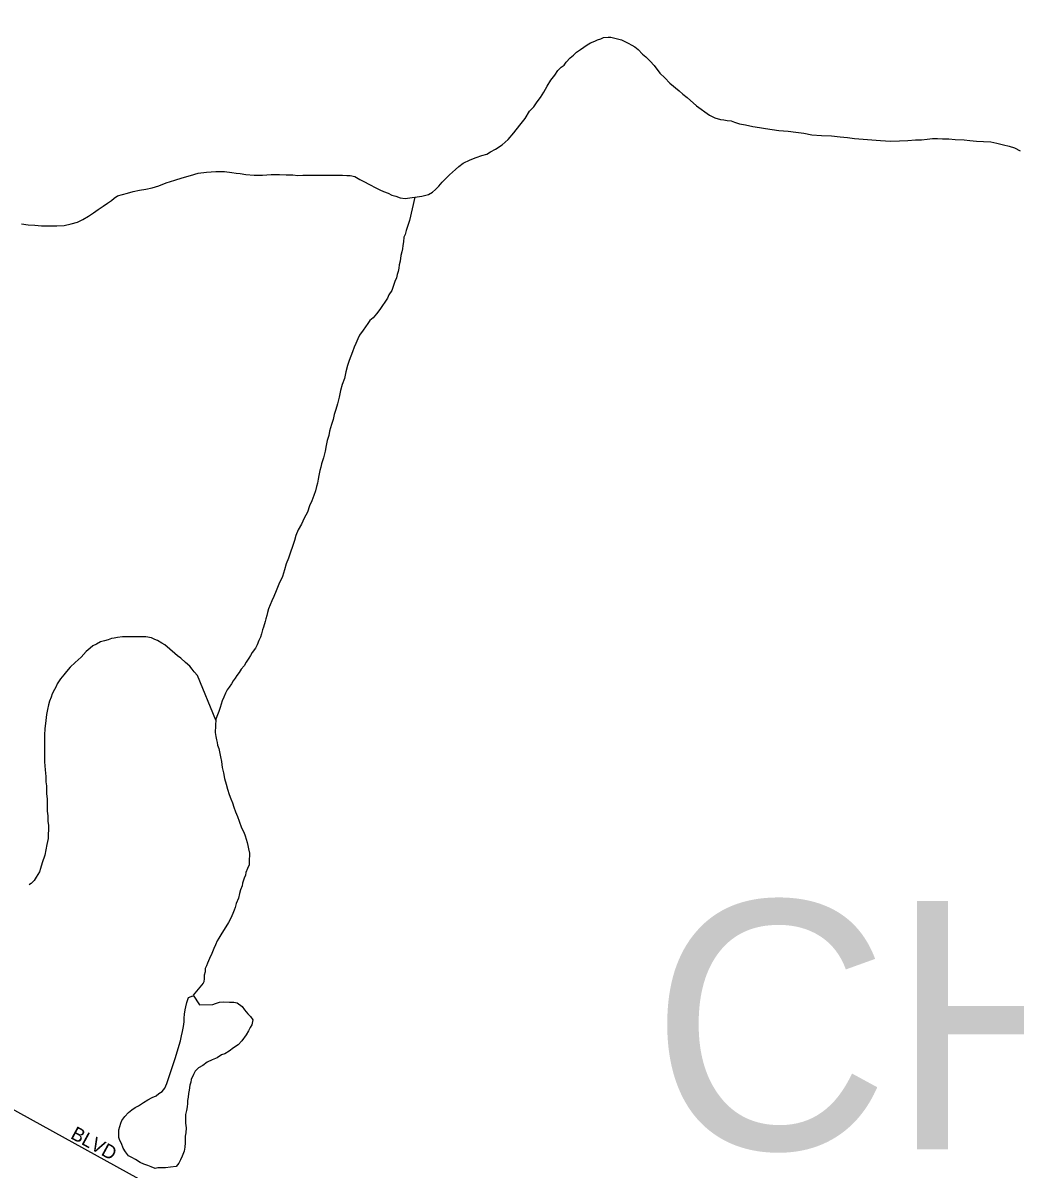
# Model space of a CAD drawing. Extents: x 2010165 to 2382125, y 1060529 to 1407316.
# Drawn here: x 2263915 to 2267515, y 1256954 to 1261112 of the extents above; entities that cross this region are included whole.
import ezdxf

# ---------------------------------------------------------------- set-up
doc = ezdxf.new("R2010")
doc.units = 0
for name, color, linetype in [('GM_X_City_Street', 7, 'Continuous'), ('GM_X_City_Street_Text', 7, 'Continuous'), ('GM_X_Minor_Lake', 7, 'Continuous'), ('GM_X_Minor_River', 7, 'Continuous'), ('GM_X_Township_Text', 7, 'Continuous')]:
    doc.layers.add(name, color=color, linetype=linetype)

msp = doc.modelspace()

# ---------------------------------------------------------------- linework, layer by layer
at = {"layer": 'GM_X_City_Street'}
msp.add_lwpolyline([(2256589, 1261111.7), (2256674.5, 1261063.5), (2257117.6, 1260832.8), (2257727.9, 1260518.1), (2258102.9, 1260296.5), (2258326, 1260173.6), (2259255.4, 1259676.3), (2261050.6, 1258703.7), (2263081.5, 1257610), (2264451.8, 1256854.3), (2265211.3, 1256451.4), (2265430.9, 1256332), (2265439.1, 1256325.2), (2265460.7, 1256307.4)], dxfattribs=at)
at = {"layer": 'GM_X_Minor_Lake'}
for points in [[(2264555.8, 1257550.3), (2264604, 1257550.7), (2264614, 1257554.8), (2264628, 1257558.9), (2264644.1, 1257561), (2264664.2, 1257559.1), (2264680.2, 1257559.2), (2264692.3, 1257557.3), (2264710.5, 1257543.3), (2264718.6, 1257531.3), (2264730.8, 1257517.3), (2264740.9, 1257507.4), (2264749.1, 1257495.4), (2264745.2, 1257477.3), (2264739.3, 1257467.2), (2264733.4, 1257455.1), (2264725.5, 1257441), (2264709.6, 1257418.8), (2264695.7, 1257404.6), (2264679.7, 1257394.4), (2264663.7, 1257382.3), (2264647.8, 1257372.1), (2264635.8, 1257368), (2264619.8, 1257357.9), (2264601.8, 1257349.7), (2264583.8, 1257341.6), (2264567.8, 1257329.4), (2264551.8, 1257321.3), (2264539.9, 1257309.1), (2264534, 1257297), (2264526.1, 1257278.9), (2264524.2, 1257268.8), (2264520.3, 1257258.8), (2264518.4, 1257240.7), (2264516.5, 1257228.6), (2264514.6, 1257214.5), (2264512.8, 1257202.5), (2264512.8, 1257192.4), (2264510.9, 1257180.3), (2264509.1, 1257166.3), (2264505.2, 1257152.2), (2264505.3, 1257142.1), (2264505.4, 1257130.1), (2264505.5, 1257120), (2264507.6, 1257104), (2264505.8, 1257085.9), (2264503.9, 1257073.8), (2264504, 1257059.7), (2264504.1, 1257049.7), (2264502.2, 1257033.6), (2264500.3, 1257019.5), (2264492.5, 1257001.4), (2264486.6, 1256987.3), (2264480.7, 1256975.2), (2264470.7, 1256963.1), (2264450.7, 1256960.9), (2264432.6, 1256958.8), (2264416.6, 1256958.7), (2264404.5, 1256958.6), (2264394.5, 1256956.5), (2264380.4, 1256962.5), (2264368.3, 1256966.4), (2264354.2, 1256972.3), (2264340.1, 1256978.3), (2264323.9, 1256988.2), (2264309.8, 1256996.2), (2264297.7, 1257002.1), (2264287.5, 1257016.1), (2264279.4, 1257030.1), (2264273.2, 1257046.2), (2264267.1, 1257058.2), (2264263, 1257068.2), (2264262.8, 1257084.3), (2264262.7, 1257096.3), (2264266.6, 1257108.4), (2264270.5, 1257120.5), (2264274.5, 1257130.6), (2264284.4, 1257144.7), (2264298.3, 1257158.8), (2264310.3, 1257169), (2264322.2, 1257177.1), (2264334.2, 1257183.2), (2264352.2, 1257195.4), (2264368.2, 1257205.5), (2264384.2, 1257213.7), (2264398.2, 1257219.8), (2264408.1, 1257227.9), (2264420.1, 1257236), (2264430, 1257248.1), (2264437.9, 1257264.3), (2264466.4, 1257351.9)], [(2264466.4, 1257351.9), (2264467.2, 1257354.9), (2264486.7, 1257419.3), (2264490.6, 1257437.4), (2264494.4, 1257453.5), (2264498.3, 1257471.6), (2264500.2, 1257487.7), (2264500, 1257501.8), (2264501.9, 1257515.8), (2264503.8, 1257531.9), (2264505.7, 1257542), (2264509.6, 1257558.1), (2264515.4, 1257576.2), (2264531.4, 1257582.3), (2264533.5, 1257580.3)], [(2264533.4, 1257584.4), (2264555.8, 1257550.3)]]:
    msp.add_lwpolyline(points, dxfattribs=at)
at = {"layer": 'GM_X_Minor_River'}
for points in [[(2265400.8, 1260497.6), (2265412.8, 1260507.8), (2265424.7, 1260519.9), (2265436.6, 1260534.1), (2265450.6, 1260548.2), (2265462.5, 1260560.3), (2265474.5, 1260570.5), (2265484.4, 1260580.6), (2265496.4, 1260590.7), (2265512.3, 1260602.9), (2265538.3, 1260615.1), (2265560.3, 1260623.3), (2265580.3, 1260631.4), (2265598.4, 1260635.6), (2265612.4, 1260643.7), (2265630.3, 1260653.9), (2265654.3, 1260670.1), (2265676.2, 1260688.3), (2265696.1, 1260712.6), (2265717.9, 1260740.9), (2265737.8, 1260765.1), (2265753.6, 1260791.3), (2265769.5, 1260807.5), (2265781.4, 1260825.7), (2265793.3, 1260841.8), (2265805.2, 1260860), (2265817, 1260882.2), (2265830.9, 1260904.4), (2265844.8, 1260922.5), (2265856.7, 1260938.7), (2265868.6, 1260950.8), (2265878.6, 1260958.9), (2265886.5, 1260969), (2265900.4, 1260985.2), (2265912.4, 1260995.3), (2265924.4, 1261005.4), (2265938.3, 1261015.6), (2265950.3, 1261023.7), (2265962.3, 1261031.8), (2265974.2, 1261039.9), (2265990.2, 1261046.1), (2266000.2, 1261050.2), (2266012.3, 1261054.3), (2266022.3, 1261058.3), (2266038.3, 1261060.4), (2266048.3, 1261060.5), (2266086.6, 1261050.7), (2266098.7, 1261044.8), (2266110.8, 1261038.8), (2266124.9, 1261030.9), (2266135, 1261024.9), (2266147.1, 1261015), (2266163.3, 1260999), (2266175.5, 1260989), (2266191.7, 1260973.1), (2266205.9, 1260957.1), (2266226.2, 1260929.1), (2266244.4, 1260913.1), (2266262.7, 1260893.1), (2266297, 1260865.2), (2266309.2, 1260853.3), (2266325.4, 1260841.3), (2266359.8, 1260811.4), (2266406.2, 1260777.6), (2266426.4, 1260767.6), (2266446.5, 1260761.7), (2266458.6, 1260759.8), (2266470.7, 1260757.9), (2266484.7, 1260756), (2266496.8, 1260752), (2266515, 1260746.1), (2266537.1, 1260742.2), (2266563.2, 1260736.4), (2266587.4, 1260732.5), (2266609.5, 1260728.6), (2266633.6, 1260724.8), (2266657.7, 1260720.9), (2266691.9, 1260719.1), (2266720, 1260715.3), (2266748.2, 1260711.5), (2266778.3, 1260705.6), (2266812.5, 1260703.9), (2266848.6, 1260702.1), (2266880.8, 1260698.3), (2266906.9, 1260696.4), (2266933.1, 1260692.6), (2267027.5, 1260685.2), (2267063.6, 1260683.4), (2267095.8, 1260683.6), (2267125.9, 1260685.8), (2267154, 1260688), (2267176, 1260688.2), (2267196.1, 1260690.3), (2267216.2, 1260692.4), (2267234.2, 1260692.6), (2267252.3, 1260690.7), (2267274.4, 1260690.8), (2267298.5, 1260689), (2267330.7, 1260687.2), (2267350.8, 1260685.3), (2267374.9, 1260683.4)], [(2267374.9, 1260683.4), (2267401, 1260681.6), (2267427.1, 1260679.8), (2267449.2, 1260675.9), (2267473.4, 1260670), (2267493.5, 1260664.1), (2267513.6, 1260658.2), (2267533.8, 1260648.3)], [(2263910, 1260383.3), (2263934.2, 1260379.5), (2263958.3, 1260377.6), (2263982.4, 1260375.8), (2264014.5, 1260376), (2264038.6, 1260376.2), (2264064.7, 1260376.3), (2264090.8, 1260382.5), (2264112.8, 1260388.7), (2264132.8, 1260398.9), (2264152.7, 1260411.1), (2264170.7, 1260423.2), (2264188.7, 1260435.4), (2264206.6, 1260447.6), (2264222.6, 1260457.7), (2264236.6, 1260467.9), (2264246.5, 1260476), (2264258.5, 1260484.1), (2264294.6, 1260494.4), (2264314.6, 1260500.6), (2264338.6, 1260504.7), (2264360.7, 1260508.9), (2264384.7, 1260513.1), (2264408.8, 1260521.3), (2264434.8, 1260531.5), (2264466.8, 1260541.7), (2264492.8, 1260549.9), (2264522.9, 1260558.2), (2264550.9, 1260566.4), (2264581, 1260570.6), (2264615.1, 1260572.9), (2264647.2, 1260573.1), (2264673.4, 1260569.2), (2264689.4, 1260567.3), (2264703.5, 1260565.4), (2264723.6, 1260561.5), (2264753.8, 1260559.7), (2264783.9, 1260559.9), (2264816, 1260562.1), (2264846.1, 1260562.3), (2264870.2, 1260560.5), (2264894.3, 1260560.6), (2264912.4, 1260558.7), (2264930.5, 1260558.9), (2264944.5, 1260558.9), (2264956.6, 1260559), (2264970.6, 1260559.1), (2264984.7, 1260559.2), (2265006.7, 1260559.3), (2265026.8, 1260559.5), (2265052.9, 1260559.7), (2265075, 1260559.8), (2265091.1, 1260557.9), (2265103.1, 1260558), (2265119.2, 1260554.1), (2265137.4, 1260544.1), (2265149.5, 1260538.2), (2265175.7, 1260524.3), (2265193.9, 1260514.4), (2265210, 1260506.4), (2265224.1, 1260500.5), (2265240.2, 1260494.6), (2265254.4, 1260486.6), (2265268.5, 1260482.7), (2265284.6, 1260476.8), (2265302.6, 1260474.9), (2265362.8, 1260483.3), (2265386.8, 1260489.5), (2265400.8, 1260497.6)], [(2265337.8, 1260479.8), (2265317.4, 1260394.6), (2265311.6, 1260376.5), (2265305.7, 1260358.4), (2265301.8, 1260344.3), (2265297.9, 1260334.2), (2265296, 1260318.1), (2265294.1, 1260304), (2265292.2, 1260292), (2265290.3, 1260281.9), (2265286.4, 1260267.8), (2265284.6, 1260247.7), (2265280.7, 1260233.6), (2265278.8, 1260221.6), (2265276.9, 1260209.5), (2265273, 1260199.4), (2265271.1, 1260187.3), (2265265.2, 1260173.2), (2265259.3, 1260159.1), (2265253.4, 1260141), (2265243.5, 1260124.9), (2265237.6, 1260112.8), (2265209.9, 1260072.4), (2265198, 1260056.2), (2265186.1, 1260042.1), (2265174.1, 1260032), (2265166.2, 1260021.9), (2265158.2, 1260009.8), (2265150.3, 1259997.7), (2265136.4, 1259979.5), (2265130.5, 1259965.4), (2265122.6, 1259949.3), (2265116.7, 1259935.2), (2265110.9, 1259919.1), (2265105, 1259902.9), (2265099.1, 1259886.8), (2265093.2, 1259868.7), (2265087.4, 1259846.6), (2265081.6, 1259822.4), (2265073.8, 1259800.2), (2265067.9, 1259778.1), (2265062.1, 1259753.9), (2265056.3, 1259729.8), (2265050.5, 1259709.7), (2265044.6, 1259691.6), (2265040.8, 1259673.4), (2265034.9, 1259655.3), (2265031, 1259643.2), (2265027.1, 1259631.1), (2265025.2, 1259615.1), (2265019.4, 1259596.9), (2265015.5, 1259578.8), (2265011.7, 1259558.7), (2265005.9, 1259534.6), (2264998, 1259512.4), (2264996.1, 1259500.3), (2264992.2, 1259488.3), (2264988.4, 1259470.1), (2264986.5, 1259456.1), (2264984.6, 1259442), (2264980.7, 1259429.9), (2264976.8, 1259413.8), (2264971, 1259397.7), (2264963.1, 1259377.6), (2264955.2, 1259359.4), (2264947.4, 1259337.3), (2264935.5, 1259315.1), (2264925.7, 1259292.9), (2264913.8, 1259272.7), (2264906, 1259252.6), (2264900.1, 1259234.5), (2264878.6, 1259170), (2264870.8, 1259149.9), (2264864.9, 1259127.7), (2264857.1, 1259103.6), (2264843.3, 1259075.4), (2264833.5, 1259051.2), (2264825.7, 1259031), (2264817.8, 1259014.9), (2264811.9, 1259000.8), (2264806, 1258986.7), (2264802.1, 1258972.6), (2264800.2, 1258962.6), (2264796.3, 1258950.5), (2264794.3, 1258940.4), (2264788.5, 1258920.3), (2264784.6, 1258910.2), (2264780.7, 1258896.1), (2264776.8, 1258884), (2264770.9, 1258871.9), (2264765, 1258855.8), (2264759.1, 1258843.7), (2264747.2, 1258827.6), (2264741.2, 1258817.5), (2264735.3, 1258807.4), (2264725.4, 1258793.3), (2264717.5, 1258779.1), (2264707.5, 1258767), (2264699.6, 1258754.9), (2264691.7, 1258744.8), (2264685.8, 1258734.7)], [(2264614.7, 1258582.5), (2264549.1, 1258743.9), (2264537, 1258757.9), (2264528.9, 1258767.9), (2264520.7, 1258777.8), (2264504.5, 1258791.8), (2264488.3, 1258807.8), (2264476.2, 1258815.7), (2264466.1, 1258823.7), (2264447.9, 1258839.7), (2264429.7, 1258855.6), (2264419.6, 1258861.6), (2264403.4, 1258871.5), (2264393.4, 1258875.5), (2264381.3, 1258881.4), (2264361.1, 1258885.3), (2264298.9, 1258884.9), (2264276.8, 1258884.8), (2264258.8, 1258882.6), (2264246.7, 1258880.5), (2264236.7, 1258878.5), (2264224.7, 1258874.4), (2264210.7, 1258870.2), (2264196.7, 1258866.1), (2264182.7, 1258858), (2264168.7, 1258851.9), (2264158.7, 1258843.8), (2264144.8, 1258831.6), (2264126.9, 1258811.4), (2264105, 1258791.2), (2264087.1, 1258775), (2264073.2, 1258758.8), (2264063.2, 1258746.7), (2264051.3, 1258732.6), (2264039.4, 1258714.4), (2264035.5, 1258704.3), (2264029.6, 1258694.2), (2264021.7, 1258678.1), (2264017.8, 1258666), (2264011.9, 1258651.9), (2264008, 1258637.8), (2264004.1, 1258621.7), (2264000.3, 1258603.6), (2263998.5, 1258581.5), (2263994.7, 1258551.3), (2263992.9, 1258529.2), (2263993.1, 1258505.1), (2263993.3, 1258483), (2263993.5, 1258458.9), (2263993.8, 1258430.8), (2263996, 1258402.7), (2263998.3, 1258378.6), (2263998.4, 1258358.5), (2264000.6, 1258344.4), (2264000.7, 1258330.3), (2264000.8, 1258316.3), (2264003, 1258296.2), (2264003.2, 1258280.1), (2264003.3, 1258266.1), (2264003.4, 1258252), (2264005.6, 1258235.9), (2264005.7, 1258215.8), (2264007.9, 1258199.8), (2264006.3, 1258153.6), (2264002.5, 1258131.4), (2263994.8, 1258093.2), (2263985, 1258065), (2263979.2, 1258044.9), (2263975.3, 1258032.8), (2263969.3, 1258022.7), (2263963.4, 1258012.6), (2263955.5, 1258000.5), (2263945.5, 1257990.4), (2263939.5, 1257986.3), (2263937.5, 1257984.3)], [(2264685.8, 1258734.7), (2264677.8, 1258724.6), (2264671.9, 1258714.6), (2264664, 1258702.4), (2264656, 1258692.3), (2264650.1, 1258680.2), (2264644.2, 1258666.1), (2264638.3, 1258652), (2264634.4, 1258639.9), (2264630.5, 1258627.9), (2264626.6, 1258613.8), (2264620.7, 1258601.7), (2264614.8, 1258585.6), (2264613.2, 1258537.3), (2264615.4, 1258523.3), (2264617.5, 1258511.2), (2264619.6, 1258501.2), (2264621.7, 1258491.2), (2264625.8, 1258479.1), (2264627.9, 1258467.1), (2264632.1, 1258449.1), (2264636.3, 1258433), (2264638.5, 1258410.9), (2264642.6, 1258390.8), (2264646.8, 1258370.8), (2264653.1, 1258350.7), (2264657.2, 1258332.7), (2264663.4, 1258312.6), (2264669.6, 1258296.6), (2264675.7, 1258282.6), (2264679.9, 1258266.5), (2264686.1, 1258250.5), (2264694.3, 1258232.4), (2264700.4, 1258216.4), (2264708.7, 1258192.3), (2264716.9, 1258176.3), (2264721, 1258162.3), (2264725.1, 1258150.3), (2264729.2, 1258138.2), (2264731.3, 1258128.2), (2264733.5, 1258116.2), (2264737.6, 1258100.1), (2264737.7, 1258090.1), (2264735.8, 1258078), (2264736, 1258057.9), (2264730.1, 1258043.8), (2264724.2, 1258029.7), (2264722.3, 1258019.6), (2264718.3, 1258009.6), (2264712.5, 1257991.4), (2264710.6, 1257981.4), (2264704.7, 1257967.3), (2264700.8, 1257953.2), (2264696.9, 1257937.1), (2264689.1, 1257916.9), (2264685.2, 1257902.8), (2264681.2, 1257892.8), (2264677.3, 1257880.7), (2264669.5, 1257864.6), (2264661.6, 1257848.4), (2264633.9, 1257804.1), (2264625.9, 1257791.9), (2264620, 1257781.8), (2264614.1, 1257767.8), (2264608.2, 1257753.6), (2264600.3, 1257735.5), (2264592.5, 1257717.4), (2264584.6, 1257701.2), (2264580.7, 1257691.2), (2264576.7, 1257681.1), (2264576.8, 1257669), (2264572.9, 1257657), (2264573, 1257644.9), (2264571.1, 1257632.8), (2264569.2, 1257628.8), (2264533.4, 1257584.4)]]:
    msp.add_lwpolyline(points, dxfattribs=at)

# ---------------------------------------------------------------- texts
at = {"layer": 'GM_X_City_Street_Text'}
msp.add_text('BLVD', height=50, rotation=331.3882, dxfattribs=at).set_placement((2264084.6, 1257067.4))
at = {"layer": 'GM_X_Township_Text'}
msp.add_text('CHAGRIN FALLS', height=900, rotation=0, dxfattribs=at).set_placement((2266192, 1257026))

doc.saveas('drawing.dxf')
